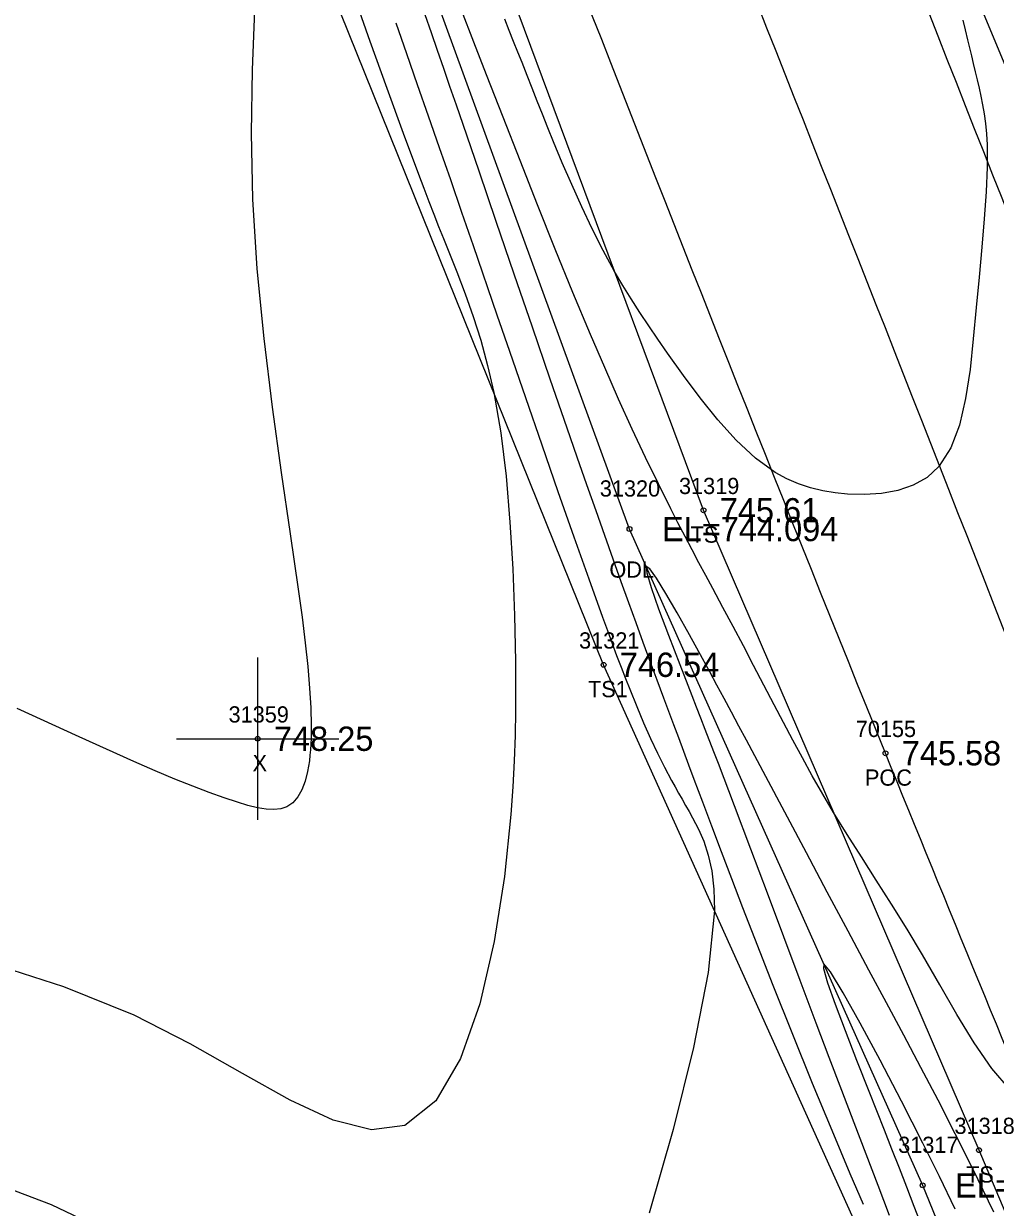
# Model space of a CAD drawing. Extents: x 1376587 to 1378239, y 1000335 to 1003031.
# Drawn here: x 1376751 to 1376811, y 1002609.8 to 1002682.8 of the extents above; entities that cross this region are included whole.
import ezdxf

# ---------------------------------------------------------------- set-up
doc = ezdxf.new("R2010")
doc.units = 0
for name, color, linetype in [('RD_DTM_BkLn1', 7, 'Continuous'), ('RD_DTM_BkLn2', 7, 'Continuous'), ('RD_DTM_BkLn_txCode', 7, 'Continuous'), ('RD_DTM_Major1', 7, 'Continuous'), ('RD_DTM_Minor1', 7, 'Continuous'), ('RD_EX_H2O', 7, 'Continuous'), ('RD_EX_H2O_txCode', 7, 'Continuous'), ('RD_EX_Misc', 7, 'Continuous'), ('RD_EX_Misc_txCode', 7, 'Continuous'), ('RD_EX_Road', 7, 'Continuous'), ('RD_EX_Road_txCode', 7, 'Continuous'), ('RD_EX_TX_H2O_ELEV', 7, 'Continuous'), ('RD_EX_TX_Misc_ELEV', 7, 'Continuous'), ('RD_EX_TX_Road_ELEV', 7, 'Continuous'), ('RD_SMD_Locator', 7, 'Continuous')]:
    doc.layers.add(name, color=color, linetype=linetype)

msp = doc.modelspace()

# ---------------------------------------------------------------- linework, layer by layer
at = {"layer": 'RD_DTM_BkLn1'}
msp.add_lwpolyline([(1376775.355, 1002784.464), (1376784.04, 1002756.663), (1376798.311, 1002712.073), (1376818.411, 1002663.796), (1376823.912, 1002650.378)], dxfattribs=at)
msp.add_spline([(1377003.447, 1002259.314), (1376973.187, 1002311.196), (1376942.719, 1002364.726), (1376914.248, 1002420.136), (1376886.108, 1002475.587), (1376860.058, 1002531.093), (1376835.652, 1002585.094), (1376813.12, 1002641.257), (1376777.121, 1002732.301)], degree=3, dxfattribs=at)
at = {"layer": 'RD_DTM_BkLn2'}
for points in [[(1376885.612, 1002428.977), (1376889.779, 1002434.68), (1376874.693, 1002468.745), (1376852.186, 1002514.329), (1376831.795, 1002561.56), (1376809.955, 1002613.347), (1376792.968, 1002652.804), (1376775.328, 1002700.183), (1376756.387, 1002747.207), (1376739.797, 1002794.066), (1376723.095, 1002839.909), (1376704.947, 1002887.539), (1376687.765, 1002934.36), (1376670.41, 1002980.848)], [(1376885.61, 1002428.968), (1376881.3, 1002430.181), (1376863.125, 1002464.593), (1376838.707, 1002510.163), (1376821.819, 1002559.181), (1376802.886, 1002607.61), (1376786.807, 1002643.277), (1376765.505, 1002696.104), (1376748.394, 1002745.623), (1376732.066, 1002790.52), (1376713.537, 1002837.08), (1376692.706, 1002883.805), (1376675.418, 1002930.221), (1376657.289, 1002975.676)]]:
    msp.add_lwpolyline(points, dxfattribs=at)
at = {"layer": 'RD_DTM_Major1'}
for points in [[(1376775.778, 1002683.384), (1376776.164, 1002682.27), (1376776.544, 1002681.173), (1376776.924, 1002680.076), (1376777.31, 1002678.96), (1376777.707, 1002677.81), (1376778.121, 1002676.606), (1376779.106, 1002673.736), (1376780.17, 1002670.629), (1376781.278, 1002667.388), (1376782.398, 1002664.117), (1376783.495, 1002660.919), (1376784.536, 1002657.897), (1376785.161, 1002656.094), (1376785.754, 1002654.394), (1376786.318, 1002652.786), (1376786.856, 1002651.26), (1376787.374, 1002649.804), (1376787.875, 1002648.407), (1376788.339, 1002647.124), (1376788.791, 1002645.881), (1376789.233, 1002644.673), (1376789.666, 1002643.499), (1376790.09, 1002642.353), (1376790.506, 1002641.233), (1376790.811, 1002640.416), (1376791.114, 1002639.603), (1376791.42, 1002638.786), (1376792.05, 1002637.102), (1376792.38, 1002636.218), (1376792.899, 1002634.829), (1376793.454, 1002633.347), (1376794.048, 1002631.769), (1376794.686, 1002630.09), (1376795.37, 1002628.305), (1376796.106, 1002626.409), (1376797.245, 1002623.516), (1376798.451, 1002620.502), (1376799.675, 1002617.486), (1376800.872, 1002614.584), (1376801.996, 1002611.914), (1376802.816, 1002610.016)], [(1376811.875, 1002617.063), (1376810.748, 1002618.384), (1376809.657, 1002619.96), (1376808.588, 1002621.71), (1376807.53, 1002623.549), (1376806.468, 1002625.394), (1376805.516, 1002626.983), (1376804.563, 1002628.515), (1376803.622, 1002629.995), (1376802.706, 1002631.426), (1376801.825, 1002632.814), (1376800.993, 1002634.163), (1376800.316, 1002635.307), (1376799.676, 1002636.43), (1376799.065, 1002637.536), (1376798.477, 1002638.63), (1376797.902, 1002639.718), (1376797.332, 1002640.803), (1376796.696, 1002642.017), (1376796.059, 1002643.229), (1376795.423, 1002644.436), (1376794.79, 1002645.633), (1376794.161, 1002646.815), (1376793.54, 1002647.979), (1376793.113, 1002648.776), (1376792.687, 1002649.57), (1376792.26, 1002650.37), (1376791.83, 1002651.185), (1376791.394, 1002652.022), (1376790.949, 1002652.891), (1376790.184, 1002654.425), (1376789.391, 1002656.066), (1376788.573, 1002657.811), (1376787.733, 1002659.657), (1376786.873, 1002661.599), (1376785.997, 1002663.634), (1376784.911, 1002666.228), (1376783.818, 1002668.911), (1376782.727, 1002671.639), (1376781.652, 1002674.366), (1376780.604, 1002677.05), (1376779.594, 1002679.646), (1376778.803, 1002681.679), (1376778.039, 1002683.638)]]:
    msp.add_lwpolyline(points, dxfattribs=at)
at = {"layer": 'RD_DTM_Minor1'}
for points in [[(1376771.367, 1002684.674), (1376772.399, 1002681.741), (1376773.438, 1002678.831), (1376774.447, 1002676.055), (1376775.389, 1002673.527), (1376775.717, 1002672.666), (1376776.032, 1002671.847), (1376776.338, 1002671.062), (1376776.636, 1002670.304), (1376776.93, 1002669.564), (1376777.22, 1002668.834), (1376777.748, 1002667.501), (1376778.266, 1002666.149), (1376778.763, 1002664.756), (1376779.23, 1002663.294), (1376779.657, 1002661.74), (1376780.036, 1002660.069), (1376780.461, 1002657.582), (1376780.79, 1002654.897), (1376781.034, 1002652.08), (1376781.205, 1002649.197), (1376781.313, 1002646.314), (1376781.371, 1002643.497), (1376781.384, 1002641.962), (1376781.381, 1002640.445), (1376781.354, 1002638.92), (1376781.301, 1002637.363), (1376781.215, 1002635.749), (1376781.092, 1002634.054), (1376780.692, 1002630.215), (1376780.066, 1002626.219), (1376779.177, 1002622.377), (1376777.986, 1002618.998), (1376776.454, 1002616.392), (1376774.542, 1002614.868), (1376772.499, 1002614.597), (1376770.141, 1002615.195), (1376767.481, 1002616.432), (1376764.537, 1002618.077), (1376761.322, 1002619.899), (1376757.852, 1002621.668), (1376753.521, 1002623.427), (1376749.041, 1002624.851)], [(1376765.279, 1002683.653), (1376765.14, 1002679.962), (1376765.081, 1002676.052), (1376765.161, 1002671.979), (1376765.428, 1002667.694), (1376765.846, 1002663.393), (1376766.364, 1002659.172), (1376766.927, 1002655.126), (1376767.482, 1002651.352), (1376767.976, 1002647.945), (1376768.209, 1002646.218), (1376768.403, 1002644.63), (1376768.559, 1002643.174), (1376768.674, 1002641.844), (1376768.747, 1002640.63), (1376768.776, 1002639.525), (1376768.775, 1002639.132), (1376768.768, 1002638.753), (1376768.753, 1002638.388), (1376768.731, 1002638.034), (1376768.701, 1002637.693), (1376768.662, 1002637.363), (1376768.551, 1002636.705), (1376768.398, 1002636.106), (1376768.197, 1002635.575), (1376767.946, 1002635.126), (1376767.641, 1002634.769), (1376767.277, 1002634.518), (1376766.901, 1002634.389), (1376766.474, 1002634.343), (1376765.995, 1002634.371), (1376765.462, 1002634.463), (1376764.874, 1002634.609), (1376764.229, 1002634.801), (1376763.401, 1002635.074), (1376762.487, 1002635.4), (1376761.48, 1002635.783), (1376760.375, 1002636.227), (1376759.164, 1002636.735), (1376757.841, 1002637.311), (1376754.467, 1002638.841), (1376750.643, 1002640.58)], [(1376808.968, 1002683.034), (1376809.107, 1002682.423), (1376809.246, 1002681.824), (1376809.365, 1002681.329), (1376809.484, 1002680.837), (1376809.604, 1002680.346), (1376809.724, 1002679.85), (1376809.843, 1002679.348), (1376809.961, 1002678.835), (1376810.071, 1002678.331), (1376810.176, 1002677.805), (1376810.27, 1002677.25), (1376810.351, 1002676.659), (1376810.412, 1002676.022), (1376810.451, 1002675.332), (1376810.457, 1002673.967), (1376810.395, 1002672.44), (1376810.28, 1002670.781), (1376810.129, 1002669.019), (1376809.957, 1002667.185), (1376809.782, 1002665.308), (1376809.605, 1002663.371), (1376809.401, 1002661.478), (1376809.127, 1002659.688), (1376808.744, 1002658.058), (1376808.21, 1002656.646), (1376807.485, 1002655.51), (1376806.752, 1002654.832), (1376805.899, 1002654.343), (1376804.956, 1002654.019), (1376803.948, 1002653.836), (1376802.904, 1002653.773), (1376801.852, 1002653.806), (1376801.081, 1002653.881), (1376800.32, 1002654.005), (1376799.571, 1002654.184), (1376798.834, 1002654.426), (1376798.108, 1002654.74), (1376797.395, 1002655.132), (1376796.166, 1002656.024), (1376794.981, 1002657.127), (1376793.843, 1002658.383), (1376792.757, 1002659.735), (1376791.727, 1002661.124), (1376790.757, 1002662.493), (1376790.16, 1002663.349), (1376789.587, 1002664.184), (1376789.036, 1002665.008), (1376788.504, 1002665.833), (1376787.988, 1002666.671), (1376787.484, 1002667.533), (1376786.783, 1002668.823), (1376786.106, 1002670.161), (1376785.457, 1002671.524), (1376784.841, 1002672.887), (1376784.261, 1002674.227), (1376783.72, 1002675.519), (1376783.367, 1002676.384), (1376783.031, 1002677.221), (1376782.708, 1002678.035), (1376782.393, 1002678.834), (1376782.084, 1002679.624), (1376781.775, 1002680.413), (1376781.52, 1002681.061), (1376781.259, 1002681.718), (1376780.99, 1002682.393), (1376780.708, 1002683.091)], [(1376773.991, 1002682.864), (1376774.649, 1002680.98), (1376775.317, 1002679.069), (1376775.993, 1002677.133), (1376776.675, 1002675.171), (1376777.359, 1002673.193), (1376778.053, 1002671.181), (1376778.759, 1002669.127), (1376780.226, 1002664.852), (1376780.996, 1002662.613), (1376781.982, 1002659.749), (1376782.989, 1002656.838), (1376783.992, 1002653.955), (1376784.967, 1002651.173), (1376785.89, 1002648.568), (1376786.737, 1002646.214), (1376787.04, 1002645.382), (1376787.331, 1002644.593), (1376787.612, 1002643.843), (1376787.885, 1002643.125), (1376788.152, 1002642.434), (1376788.417, 1002641.765), (1376788.847, 1002640.711), (1376789.275, 1002639.701), (1376789.704, 1002638.737), (1376790.132, 1002637.821), (1376790.561, 1002636.955), (1376790.991, 1002636.14), (1376791.21, 1002635.747), (1376791.429, 1002635.362), (1376791.647, 1002634.983), (1376791.864, 1002634.606), (1376792.08, 1002634.225), (1376792.295, 1002633.837), (1376792.65, 1002633.148), (1376792.98, 1002632.394), (1376793.264, 1002631.546), (1376793.482, 1002630.571), (1376793.614, 1002629.44), (1376793.64, 1002628.12), (1376793.254, 1002624.303), (1376792.353, 1002619.679), (1376791.091, 1002614.613), (1376789.624, 1002609.469)], [(1376810.865, 1002609.527), (1376809.566, 1002612.202), (1376808.494, 1002614.347), (1376807.431, 1002616.421), (1376806.373, 1002618.447), (1376805.314, 1002620.445), (1376804.248, 1002622.438), (1376803.17, 1002624.448), (1376801.889, 1002626.841), (1376800.599, 1002629.26), (1376799.313, 1002631.676), (1376796.806, 1002636.387), (1376795.613, 1002638.628), (1376795.15, 1002639.496), (1376794.694, 1002640.349), (1376794.244, 1002641.19), (1376793.797, 1002642.02), (1376793.351, 1002642.844), (1376792.905, 1002643.663), (1376792.103, 1002645.119), (1376791.335, 1002646.486), (1376790.642, 1002647.677), (1376790.067, 1002648.608), (1376789.651, 1002649.192), (1376789.437, 1002649.345), (1376789.466, 1002648.952), (1376789.737, 1002648.044), (1376790.2, 1002646.727), (1376790.807, 1002645.106), (1376791.507, 1002643.287), (1376792.25, 1002641.376), (1376792.518, 1002640.687), (1376792.785, 1002639.999), (1376793.053, 1002639.31), (1376793.59, 1002637.92), (1376793.861, 1002637.217), (1376794.856, 1002634.608), (1376795.868, 1002631.932), (1376796.886, 1002629.221), (1376798.91, 1002623.822), (1376799.897, 1002621.201), (1376800.698, 1002619.088), (1376801.48, 1002617.037), (1376802.242, 1002615.041), (1376803.712, 1002611.195), (1376804.419, 1002609.335)], [(1376808.494, 1002609.717), (1376807.516, 1002611.712), (1376806.483, 1002613.784), (1376805.172, 1002616.36), (1376803.857, 1002618.885), (1376802.63, 1002621.177), (1376801.582, 1002623.054), (1376800.803, 1002624.332), (1376800.385, 1002624.83), (1376800.363, 1002624.539), (1376800.613, 1002623.672), (1376801.076, 1002622.356), (1376801.693, 1002620.719), (1376802.405, 1002618.888), (1376803.154, 1002616.99), (1376803.631, 1002615.787), (1376804.101, 1002614.602), (1376804.565, 1002613.428), (1376805.026, 1002612.258), (1376805.485, 1002611.085), (1376805.944, 1002609.902), (1376806.841, 1002607.561)], [(1376757.152, 1002607.878), (1376752.754, 1002609.983), (1376748.908, 1002611.443), (1376745.162, 1002612.584), (1376741.605, 1002613.483), (1376738.326, 1002614.214), (1376735.414, 1002614.854), (1376732.958, 1002615.479), (1376732.164, 1002615.726), (1376731.435, 1002615.98), (1376730.757, 1002616.24), (1376730.119, 1002616.505), (1376729.506, 1002616.772), (1376728.907, 1002617.041)]]:
    msp.add_lwpolyline(points, dxfattribs=at)
at = {"layer": 'RD_EX_H2O'}
msp.add_lwpolyline([(1376884.041, 1002432.097), (1376867.958, 1002466.268), (1376845.473, 1002511.575), (1376827.215, 1002560.377), (1376806.483, 1002611.175), (1376788.408, 1002651.649), (1376772.823, 1002694.383), (1376753.279, 1002747.214), (1376736.654, 1002792.885), (1376719.204, 1002838.909), (1376701.081, 1002887.179), (1376684.577, 1002932.846), (1376667.201, 1002979.872)], dxfattribs=at)
at = {"layer": 'RD_EX_Misc'}
for p, q in [((1376765.476, 1002633.716), (1376765.476, 1002643.716)), ((1376760.476, 1002638.716), (1376770.476, 1002638.716))]:
    msp.add_line(p, q, dxfattribs=at)
at = {"layer": 'RD_EX_Road'}
for points in [[(1377013.314, 1002264.907), (1376982.808, 1002315.683), (1376952.468, 1002370.341), (1376923.174, 1002424.32), (1376895.644, 1002480.03), (1376870.11, 1002535.049), (1376846.329, 1002588.864), (1376822.292, 1002645.031), (1376786.564, 1002736.458)], [(1376994.747, 1002253.913), (1376964.909, 1002306.463), (1376934.396, 1002359.987), (1376904.773, 1002415.485), (1376877.271, 1002471.511), (1376851.037, 1002526.893), (1376827.48, 1002581.62), (1376804.191, 1002637.821), (1376768.457, 1002728.838)]]:
    msp.add_spline(points, degree=3, dxfattribs=at)
at = {"layer": 'RD_SMD_Locator'}
for centre in [(1376792.968, 1002652.804), (1376788.408, 1002651.649), (1376786.807, 1002643.277), (1376765.476, 1002638.716), (1376804.191, 1002637.821), (1376809.955, 1002613.347), (1376806.483, 1002611.175)]:
    msp.add_circle(centre, 0.15, dxfattribs=at)

# ---------------------------------------------------------------- texts
at = {"layer": 'RD_DTM_BkLn_txCode'}
for s, p in [('31319', (1376791.456, 1002653.804)), ('TS', (1376792.173, 1002650.804)), ('31321', (1376785.295, 1002644.277)), ('TS1', (1376785.846, 1002641.277)), ('31318', (1376808.443, 1002614.347)), ('TS', (1376809.16, 1002611.347))]:
    msp.add_text(s, height=1, dxfattribs=at).set_placement(p)
at = {"layer": 'RD_EX_H2O_txCode'}
for s, p in [('31320', (1376786.573, 1002653.649)), ('ODL', (1376787.164, 1002648.649)), ('31317', (1376804.971, 1002613.175))]:
    msp.add_text(s, height=1, dxfattribs=at).set_placement(p)
at = {"layer": 'RD_EX_Misc_txCode'}
for s, p in [('31359', (1376763.681, 1002639.716)), ('X', (1376765.161, 1002636.716))]:
    msp.add_text(s, height=1, dxfattribs=at).set_placement(p)
at = {"layer": 'RD_EX_Road_txCode'}
for s, p in [('70155', (1376802.356, 1002638.821)), ('POC', (1376802.923, 1002635.821))]:
    msp.add_text(s, height=1, dxfattribs=at).set_placement(p)
at = {"layer": 'RD_EX_TX_H2O_ELEV'}
for s, p in [('EL=744.094', (1376790.408, 1002650.899)), ('EL=742.443', (1376808.483, 1002610.425))]:
    msp.add_text(s, height=1.5, dxfattribs=at).set_placement(p)
at = {"layer": 'RD_EX_TX_Misc_ELEV'}
for s, p in [('745.61', (1376793.968, 1002652.054)), ('746.54', (1376787.807, 1002642.527)), ('748.25', (1376766.476, 1002637.966))]:
    msp.add_text(s, height=1.5, dxfattribs=at).set_placement(p)
at = {"layer": 'RD_EX_TX_Road_ELEV'}
msp.add_text('745.58', height=1.5, dxfattribs=at).set_placement((1376805.191, 1002637.071))

doc.saveas('drawing.dxf')
